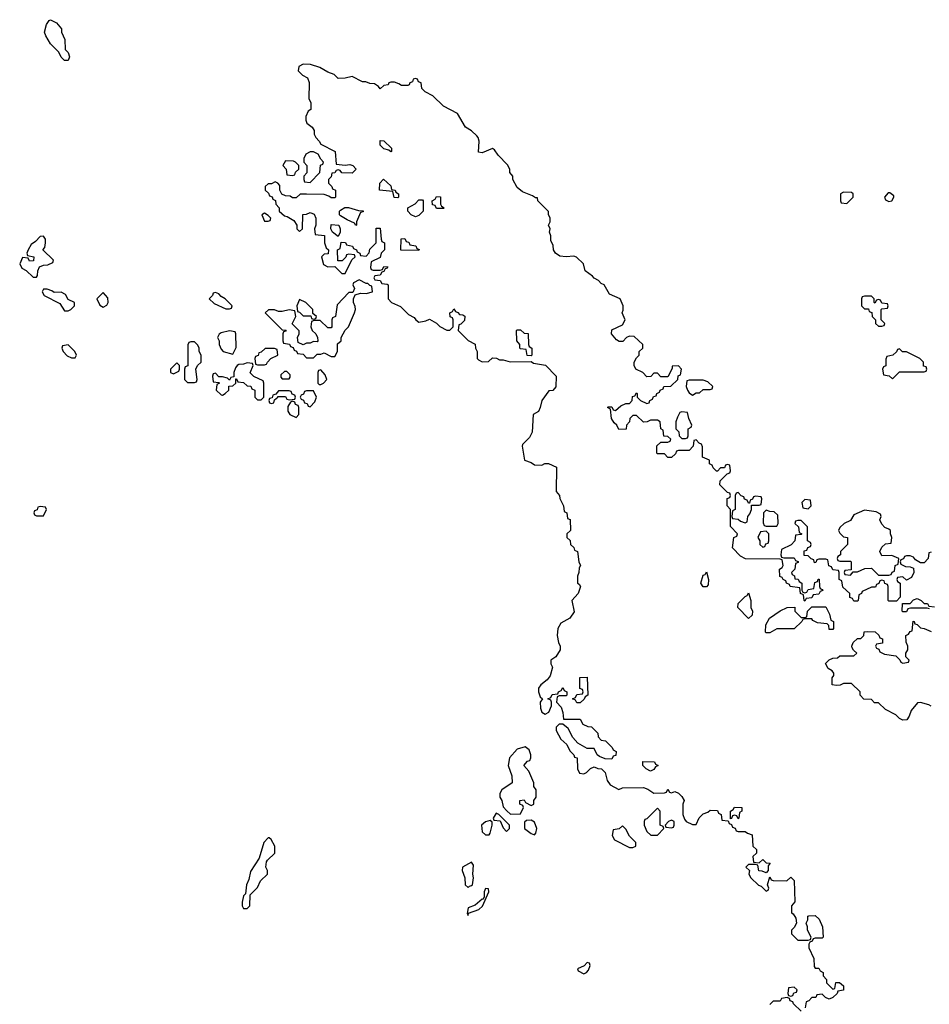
# Model space of a CAD drawing. Header units: inches. Extents: x 2710684 to 2828758, y 857022 to 965663.
# Tile 291 of 316: x 2797694 to 2802880, y 883828 to 889442. Entities that reach past the tile are written whole.
import ezdxf

# ---------------------------------------------------------------- set-up
doc = ezdxf.new("R2010")
doc.units = ezdxf.units.IN
doc.header["$MEASUREMENT"] = 0
doc.layers.add('C7898', color=7, linetype='Continuous')
doc.layers.add('C8808', color=7, linetype='Continuous')

msp = doc.modelspace()

# ---------------------------------------------------------------- linework, layer by layer
at = {"layer": 'C7898', "color": 4}
for points, elevation in [([(2797970, 889208.7), (2797950, 889209.2), (2797930, 889228.7), (2797917.2, 889257.2), (2797870, 889304), (2797842.7, 889350), (2797836, 889370), (2797846, 889414), (2797862, 889438), (2797870, 889442), (2797903.6, 889423.6), (2797932, 889390), (2797932, 889370), (2797952, 889330), (2797952.7, 889272.7), (2797970, 889254), (2797978, 889230)], 4), ([(2799810, 888688), (2799798, 888698), (2799770, 888706), (2799750, 888726), (2799750, 888754), (2799770, 888752), (2799814, 888710), (2799814, 888690)], 8), ([(2799370, 888688), (2799350, 888688), (2799324.7, 888675.3), (2799314, 888650), (2799314, 888630), (2799332, 888610), (2799332, 888568), (2799314, 888550), (2799314, 888530), (2799318, 888518), (2799350, 888514), (2799406, 888570), (2799408.4, 888611.6), (2799422, 888618), (2799426, 888630), (2799410, 888646), (2799395.3, 888675.3)], 8), ([(2799210, 888638), (2799194, 888610), (2799214, 888590), (2799218, 888558), (2799250, 888554), (2799262, 888558), (2799267.3, 888572.7), (2799286, 888590), (2799286, 888610), (2799266, 888630), (2799254.6, 888634.6)], 8), ([(2799850, 888426), (2799828.9, 888428.9), (2799822, 888462), (2799746, 888470), (2799748, 888510), (2799767.3, 888532.7), (2799810, 888494), (2799814, 888474), (2799834, 888470), (2799838, 888458), (2799854, 888450), (2799854, 888430)], 8), ([(2799610, 888268), (2799602, 888282), (2799560.2, 888300.2), (2799523.1, 888323.1), (2799518, 888330), (2799518, 888350), (2799523.1, 888356.9), (2799548.4, 888371.6), (2799568.4, 888371.6), (2799626, 888354), (2799652.7, 888352.7), (2799652.7, 888347.3), (2799638, 888342), (2799614, 888290), (2799614, 888270)], 8), ([(2799950, 888318), (2799926, 888330), (2799906, 888350), (2799906, 888370), (2799948.4, 888391.6), (2799970, 888414), (2799990, 888414), (2799994, 888410), (2799994, 888350), (2799970, 888326)], 8), ([(2799090, 888338), (2799074, 888330), (2799090, 888294), (2799110, 888294), (2799122, 888298), (2799126, 888310), (2799110, 888326)], 8), ([(2799510, 888206), (2799478, 888230), (2799468, 888250), (2799470, 888274), (2799514, 888270), (2799522, 888250), (2799522, 888230)], 8), ([(2797830, 888208), (2797810, 888206), (2797783.6, 888176.4), (2797759.6, 888160.4), (2797742, 888130), (2797734, 888110), (2797738, 888098), (2797774, 888090), (2797772.7, 888067.3), (2797750, 888066), (2797742, 888082), (2797710, 888086), (2797694, 888050), (2797705.4, 888025.4), (2797731.1, 888011.1), (2797770, 887974), (2797790, 887974), (2797796.4, 887983.6), (2797798, 888010), (2797807.3, 888032.7), (2797830, 888042), (2797855.3, 888044.7), (2797882, 888058), (2797886, 888070), (2797826, 888130), (2797836.4, 888143.6), (2797842, 888170), (2797842, 888190)], 8), ([(2799970, 888126), (2799867.3, 888127.3), (2799868, 888192), (2799890, 888194), (2799898, 888178), (2799912.7, 888172.7), (2799918, 888158), (2799952.7, 888152.7), (2799958, 888138), (2799972, 888132)], 8), ([(2799630, 887958), (2799598, 887942), (2799594, 887930), (2799602, 887910), (2799594, 887886), (2799570, 887886), (2799503.6, 887816.4), (2799494, 887750), (2799478, 887742), (2799474, 887730), (2799474, 887690), (2799470, 887686), (2799450, 887686), (2799407.3, 887727.3), (2799372.7, 887727.3), (2799358, 887722), (2799354, 887690), (2799362, 887670), (2799382, 887650), (2799392, 887630), (2799394, 887610), (2799390, 887606), (2799370, 887608), (2799350, 887598), (2799330, 887598), (2799310, 887588), (2799282, 887602), (2799278, 887630), (2799288, 887650), (2799287.3, 887667.3), (2799248, 887708), (2799268, 887750), (2799262, 887782), (2799230, 887788), (2799190, 887778), (2799170, 887778), (2799147.3, 887787.3), (2799112.7, 887787.3), (2799094, 887770), (2799190, 887674), (2799212.7, 887672.7), (2799210, 887666), (2799198, 887662), (2799194, 887650), (2799194, 887610), (2799198, 887598), (2799232, 887592), (2799238, 887578), (2799252.7, 887572.7), (2799258, 887558), (2799272.7, 887552.7), (2799278, 887538), (2799310, 887534), (2799330, 887514), (2799370, 887514), (2799390, 887534), (2799410, 887534), (2799430, 887542), (2799470, 887522), (2799490, 887522), (2799506, 887550), (2799506, 887594), (2799526, 887610), (2799526, 887630), (2799548.7, 887671.3), (2799568, 887690), (2799602, 887770), (2799608, 887790), (2799607.3, 887807.3), (2799598, 887830), (2799598, 887850), (2799606, 887874), (2799636.4, 887883.6), (2799670, 887881), (2799706, 887890), (2799702, 887922), (2799690, 887926), (2799678, 887938), (2799670, 887938)], 8), ([(2797850, 887906), (2797830, 887906), (2797822, 887890), (2797834, 887870), (2797923.6, 887823.6), (2797950, 887782), (2797970, 887782), (2797986, 887790), (2798006, 887810), (2798006, 887830), (2797970, 887846), (2797954.6, 887874.6), (2797930, 887888), (2797890, 887886), (2797876.4, 887896.4)], 8), ([(2798170, 887886), (2798134, 887850), (2798150, 887814), (2798170, 887802), (2798190, 887814), (2798198, 887830), (2798196.4, 887856.4)], 8), ([(2798810, 887886), (2798798, 887882), (2798794, 887870), (2798774, 887850), (2798803.6, 887823.6), (2798870, 887794), (2798890, 887794), (2798902, 887798), (2798906, 887810), (2798866, 887850), (2798843.1, 887863.1), (2798830, 887878)], 8), ([(2799290, 887846), (2799274, 887810), (2799278, 887778), (2799290, 887774), (2799310, 887754), (2799354, 887754), (2799358, 887738), (2799370, 887734), (2799382, 887738), (2799386, 887750), (2799366, 887766), (2799366, 887790), (2799326, 887830)], 8), ([(2798890, 887668), (2798843.6, 887656.4), (2798831.6, 887648.4), (2798822, 887630), (2798832, 887610), (2798832, 887590), (2798843.6, 887563.6), (2798854, 887550), (2798910, 887534), (2798927.3, 887572.7), (2798926, 887650), (2798922, 887662)], 8), ([(2797970, 887588), (2797938, 887582), (2797934, 887570), (2797942, 887550), (2797965.4, 887525.4), (2797990, 887514), (2798010, 887514), (2798018, 887530), (2798008, 887550)], 8), ([(2798690, 887606), (2798670, 887606), (2798658, 887602), (2798652.7, 887587.3), (2798652, 887468), (2798638, 887462), (2798634, 887450), (2798634, 887390), (2798650, 887374), (2798690, 887374), (2798702, 887378), (2798706, 887390), (2798698, 887450), (2798708, 887470), (2798728, 887490), (2798728.4, 887528.4), (2798718, 887550), (2798718, 887570), (2798710, 887586)], 8), ([(2799147.3, 887567.3), (2799092.7, 887567.3), (2799070, 887546), (2799058, 887542), (2799052.7, 887527.3), (2799038, 887522), (2799034, 887510), (2799038, 887478), (2799050, 887474), (2799090, 887474), (2799102, 887478), (2799106, 887490), (2799126, 887510), (2799166, 887530), (2799162, 887562)], 8), ([(2798590, 887486), (2798554, 887450), (2798554, 887430), (2798570, 887422), (2798602, 887438), (2798606, 887450), (2798606, 887470)], 8), ([(2798990, 887486), (2798970, 887478), (2798943.6, 887476.4), (2798934, 887470), (2798923.6, 887456.4), (2798914, 887430), (2798914, 887406), (2798898, 887402), (2798890, 887386), (2798878, 887398), (2798850, 887406), (2798830, 887406), (2798810, 887426), (2798798, 887422), (2798794, 887410), (2798798, 887378), (2798830, 887374), (2798834, 887370), (2798818, 887362), (2798814, 887330), (2798843.6, 887303.6), (2798850, 887302), (2798866, 887310), (2798886, 887330), (2798887.3, 887352.7), (2798910, 887354), (2798926, 887370), (2798926, 887394), (2798930, 887394), (2798938, 887378), (2798970, 887374), (2798990, 887354), (2799012.7, 887352.7), (2799018, 887338), (2799034, 887330), (2799034, 887290), (2799050, 887274), (2799070, 887274), (2799086, 887290), (2799086, 887370), (2799082, 887382), (2799028.4, 887408.4), (2799008.4, 887428.4), (2799026, 887470), (2799022, 887482)], 8), ([(2799216.4, 887436.4), (2799203.6, 887436.4), (2799183.6, 887416.4), (2799183.6, 887403.6), (2799190, 887394), (2799230, 887394), (2799236.4, 887403.6), (2799236.4, 887416.4)], 8), ([(2799410, 887446), (2799398, 887442), (2799394, 887430), (2799394, 887370), (2799402, 887362), (2799410, 887362), (2799426, 887370), (2799446, 887390), (2799436.4, 887416.4)], 8), ([(2799230, 887326), (2799170, 887326), (2799154, 887306), (2799138, 887302), (2799134, 887286), (2799118, 887282), (2799114, 887270), (2799118, 887258), (2799130, 887254), (2799142, 887258), (2799146, 887274), (2799166, 887290), (2799166, 887294), (2799210, 887294), (2799218, 887278), (2799230, 887274), (2799262, 887278), (2799266, 887290), (2799262, 887302), (2799247.3, 887307.3), (2799242, 887322)], 8), ([(2799370, 887326), (2799330, 887326), (2799318, 887322), (2799312.7, 887307.3), (2799298, 887302), (2799294, 887290), (2799298, 887278), (2799312.7, 887272.7), (2799318, 887258), (2799332.7, 887252.7), (2799338, 887238), (2799350, 887234), (2799376.4, 887263.6), (2799386, 887290)], 8), ([(2799250, 887266), (2799238, 887262), (2799223.6, 887236.4), (2799222, 887210), (2799234, 887190), (2799270, 887174), (2799286, 887190), (2799286, 887230), (2799282, 887242), (2799267.3, 887247.3), (2799262, 887262)], 8), ([(2797810, 886666), (2797798, 886662), (2797792.7, 886647.3), (2797778, 886642), (2797774, 886630), (2797778, 886618), (2797790, 886614), (2797830, 886614), (2797846, 886650), (2797842, 886662)], 8), ([(2799110, 884778), (2799085.5, 884750), (2799058.8, 884661.2), (2799010, 884586), (2799001, 884539), (2798986.8, 884510), (2798982, 884458), (2798970, 884446), (2798962, 884410), (2798962, 884390), (2798970, 884374), (2798990, 884374), (2799006, 884390), (2799007.3, 884452.7), (2799050, 884494), (2799067.3, 884532.7), (2799106, 884570), (2799106, 884590), (2799098, 884610), (2799100.4, 884639.6), (2799106, 884650), (2799148, 884690), (2799148, 884730), (2799128.4, 884768.4), (2799116.4, 884776.4)], 8)]:
    msp.add_lwpolyline(points, close=True, dxfattribs=dict(at, elevation=elevation))
at = {"layer": 'C7898', "color": 4, "elevation": 8}
msp.add_lwpolyline([(2800000, 889036), (2799986, 889050), (2799982, 889082), (2799967.3, 889087.3), (2799962, 889102), (2799950, 889106), (2799938, 889102), (2799932.7, 889087.3), (2799918, 889082), (2799914, 889070), (2799907.3, 889067.3), (2799870, 889066), (2799856.4, 889076.4), (2799830, 889086), (2799810, 889086), (2799798, 889082), (2799794, 889070), (2799770, 889066), (2799750, 889048), (2799740.4, 889060.4), (2799716.4, 889076.4), (2799690, 889078), (2799667.3, 889087.3), (2799648.4, 889088.4), (2799590, 889118), (2799550, 889108), (2799510, 889106), (2799486, 889130), (2799450, 889142), (2799406, 889170), (2799352.7, 889187.3), (2799310, 889188.7), (2799285.4, 889174.6), (2799282, 889150), (2799306.4, 889126.4), (2799334, 889110), (2799343.6, 889083.6), (2799342, 888990), (2799354, 888970), (2799354, 888930), (2799339.6, 888920.4), (2799324.7, 888890), (2799324.7, 888870), (2799331.1, 888851.1), (2799362, 888830), (2799372, 888810), (2799372, 888790), (2799382, 888770), (2799402, 888750), (2799411.6, 888731.6), (2799492, 888690), (2799498, 888618), (2799550, 888612), (2799576.9, 888616.9), (2799594, 888610), (2799612, 888590), (2799590, 888566), (2799530, 888568), (2799522, 888582), (2799510, 888586), (2799498, 888582), (2799491.6, 888568.4), (2799474, 888566), (2799470, 888546), (2799454, 888530), (2799454, 888510), (2799474, 888490), (2799478, 888478), (2799494, 888470), (2799494, 888430), (2799490, 888426), (2799470, 888426), (2799456.4, 888436.4), (2799430, 888446), (2799330, 888448), (2799292.7, 888447.3), (2799270, 888426), (2799250, 888426), (2799236.4, 888436.4), (2799210, 888438), (2799188, 888448), (2799178, 888470), (2799176.4, 888496.4), (2799166, 888510), (2799150, 888518), (2799130, 888506), (2799110, 888506), (2799094, 888490), (2799094, 888470), (2799112.7, 888452.7), (2799118, 888438), (2799132.7, 888432.7), (2799138, 888418), (2799152, 888412), (2799154, 888390), (2799174, 888370), (2799174, 888350), (2799203.6, 888323.6), (2799219.6, 888319.6), (2799256.9, 888296.9), (2799274, 888270), (2799274, 888250), (2799290, 888234), (2799306, 888250), (2799308, 888332), (2799330, 888334), (2799350, 888342), (2799372.7, 888332.7), (2799382, 888310), (2799382, 888270), (2799374, 888250), (2799378, 888218), (2799431.3, 888211.3), (2799432, 888170), (2799442, 888142), (2799454, 888130), (2799452.7, 888107.3), (2799430, 888106), (2799414, 888090), (2799425.4, 888045.4), (2799450, 888032), (2799490, 888034), (2799530, 887994), (2799550, 887994), (2799587.3, 888072.7), (2799606, 888090), (2799602, 888102), (2799570, 888106), (2799558, 888102), (2799552.7, 888087.3), (2799532.7, 888067.3), (2799507.3, 888067.3), (2799506, 888130), (2799522, 888138), (2799527.3, 888172.7), (2799551.6, 888171.6), (2799558, 888158), (2799591.6, 888151.6), (2799598, 888138), (2799614, 888130), (2799618, 888118), (2799634, 888110), (2799638, 888098), (2799670, 888094), (2799687.3, 888112.7), (2799690, 888134), (2799726, 888170), (2799726, 888254), (2799750, 888254), (2799754, 888190), (2799758, 888178), (2799774, 888170), (2799774, 888130), (2799754, 888110), (2799750, 888086), (2799698, 888062), (2799694, 888030), (2799698, 888018), (2799710, 888014), (2799750, 888014), (2799762, 888018), (2799770, 888034), (2799792.7, 888032.7), (2799790, 888026), (2799778, 888022), (2799770, 888006), (2799758, 888002), (2799750, 887986), (2799718, 887982), (2799714, 887970), (2799718, 887958), (2799750, 887954), (2799758, 887938), (2799790, 887934), (2799794, 887930), (2799794, 887850), (2799814, 887830), (2799866, 887806), (2799910, 887762), (2799943.6, 887743.6), (2799952, 887730), (2799970, 887718), (2800000, 887723)], dxfattribs=at)
at = {"layer": 'C8808', "color": 4, "elevation": 8}
for points in [[(2802890, 886406), (2802878, 886402), (2802874, 886370), (2802850, 886346), (2802830, 886346), (2802802, 886362), (2802790, 886378), (2802770, 886386), (2802750, 886386), (2802738, 886382), (2802732.7, 886367.3), (2802718, 886362), (2802714, 886350), (2802718, 886338), (2802743.6, 886323.6), (2802770, 886322), (2802790, 886314), (2802792, 886290), (2802778, 886262), (2802750, 886246), (2802730, 886266), (2802698, 886262), (2802694, 886250), (2802698, 886238), (2802714, 886230), (2802714, 886150), (2802692.7, 886127.3), (2802650, 886126), (2802646, 886130), (2802646, 886210), (2802642, 886222), (2802627.3, 886227.3), (2802622, 886242), (2802610, 886246), (2802598, 886242), (2802592.7, 886227.3), (2802578, 886222), (2802572.7, 886207.3), (2802550, 886206), (2802498, 886182), (2802494, 886170), (2802478, 886162), (2802474, 886130), (2802470, 886126), (2802450, 886126), (2802442, 886142), (2802427.3, 886147.3), (2802426, 886170), (2802387.3, 886207.3), (2802382, 886242), (2802366, 886250), (2802366, 886290), (2802362, 886302), (2802330, 886306), (2802322, 886322), (2802307.3, 886327.3), (2802302, 886362), (2802290, 886366), (2802250, 886366), (2802238, 886362), (2802232.7, 886347.3), (2802226, 886346), (2802222, 886362), (2802207.3, 886367.3), (2802190, 886386), (2802167.3, 886387.3), (2802167.3, 886412.7), (2802182, 886418), (2802187.3, 886432.7), (2802202, 886438), (2802206, 886450), (2802202, 886462), (2802186, 886470), (2802186, 886550), (2802150, 886586), (2802130, 886586), (2802118, 886582), (2802114, 886570), (2802134, 886550), (2802138, 886518), (2802154, 886510), (2802150, 886506), (2802118, 886502), (2802114, 886470), (2802092.7, 886447.3), (2802038, 886422), (2802034, 886390), (2802038, 886378), (2802050, 886374), (2802110, 886374), (2802118, 886358), (2802132.7, 886352.7), (2802132.7, 886347.3), (2802118, 886342), (2802114, 886310), (2802094, 886290), (2802098, 886278), (2802111.6, 886271.6), (2802114, 886254), (2802131.6, 886251.6), (2802138, 886238), (2802154, 886230), (2802154, 886190), (2802158, 886178), (2802170, 886174), (2802182, 886178), (2802190, 886194), (2802222, 886198), (2802227.3, 886232.7), (2802242, 886238), (2802247.3, 886252.7), (2802252.7, 886252.7), (2802254, 886210), (2802258, 886198), (2802270, 886194), (2802272.7, 886187.3), (2802258, 886182), (2802250, 886166), (2802218, 886162), (2802210, 886146), (2802178, 886142), (2802170, 886126), (2802166, 886130), (2802162, 886162), (2802146, 886170), (2802142, 886202), (2802086, 886210), (2802082, 886222), (2802066, 886230), (2802062, 886242), (2802046, 886250), (2802042, 886262), (2802027.3, 886267.3), (2802026, 886310), (2802042, 886318), (2802046, 886330), (2802042, 886362), (2802030, 886366), (2801832.7, 886367.3), (2801803.1, 886383.1), (2801758, 886430), (2801766, 886490), (2801782, 886498), (2801786, 886510), (2801747.3, 886552.7), (2801746, 886650), (2801728, 886670), (2801728.4, 886711.6), (2801742, 886718), (2801746, 886730), (2801742, 886742), (2801730, 886746), (2801686, 886790), (2801687.3, 886812.7), (2801727.3, 886852.7), (2801742, 886858), (2801746, 886870), (2801742, 886902), (2801730, 886906), (2801718, 886902), (2801712.7, 886887.3), (2801690, 886886), (2801672.7, 886867.3), (2801667.3, 886867.3), (2801647.3, 886887.3), (2801642, 886902), (2801626, 886910), (2801626, 886930), (2801587.3, 886947.3), (2801587.3, 887007.3), (2801582, 887022), (2801567.3, 887027.3), (2801550, 887046), (2801538, 887042), (2801534, 887010), (2801510, 886986), (2801450, 886986), (2801438, 886982), (2801432.7, 886967.3), (2801410, 886946), (2801390, 886946), (2801370, 886966), (2801330, 886966), (2801326, 886970), (2801327.3, 887012.7), (2801350, 887034), (2801390, 887034), (2801402, 887038), (2801406, 887050), (2801390, 887066), (2801367.3, 887067.3), (2801362, 887102), (2801348.4, 887108.4), (2801346, 887150), (2801330, 887158), (2801290, 887158), (2801271.6, 887148.4), (2801250, 887148), (2801210, 887186), (2801190, 887186), (2801172.7, 887167.3), (2801171.6, 887148.4), (2801154, 887130), (2801152, 887108), (2801110, 887106), (2801098, 887130), (2801083.1, 887143.1), (2801068.4, 887168.4), (2801062, 887222), (2801046, 887230), (2801050, 887234), (2801070, 887234), (2801078, 887218), (2801090, 887214), (2801120.4, 887239.6), (2801150, 887254), (2801170, 887254), (2801186, 887270), (2801187.3, 887292.7), (2801202, 887298), (2801210, 887314), (2801214, 887310), (2801214, 887290), (2801234, 887270), (2801270, 887254), (2801282, 887258), (2801286, 887270), (2801302, 887278), (2801307.3, 887292.7), (2801322, 887298), (2801326, 887310), (2801342, 887318), (2801346, 887330), (2801362, 887338), (2801366, 887350), (2801407.3, 887352.7), (2801446, 887390), (2801448.4, 887411.6), (2801462, 887418), (2801468, 887450), (2801450, 887468), (2801414, 887466), (2801414, 887454), (2801390, 887406), (2801350, 887406), (2801330, 887426), (2801310, 887426), (2801291.6, 887408.4), (2801270, 887406), (2801246, 887430), (2801206, 887450), (2801198, 887470), (2801198, 887490), (2801210, 887514), (2801226, 887530), (2801226, 887550), (2801246, 887570), (2801246, 887590), (2801196.4, 887636.4), (2801170, 887638), (2801154, 887630), (2801132.7, 887607.3), (2801112.7, 887607.3), (2801096.4, 887616.4), (2801068, 887650), (2801070, 887674), (2801130, 887702), (2801146, 887730), (2801128, 887770), (2801134.6, 887785.4), (2801135.3, 887810), (2801118, 887850), (2801056.4, 887876.4), (2801026, 887930), (2801010, 887938), (2800994.6, 887954.6), (2800970, 887968), (2800960.4, 887980.4), (2800918, 888010), (2800908, 888050), (2800868.9, 888088.9), (2800853.6, 888093.6), (2800810, 888089.2), (2800773.6, 888093.6), (2800748, 888110), (2800738, 888130), (2800734.6, 888154.6), (2800723.1, 888183.1), (2800722, 888210), (2800715.3, 888230), (2800718, 888250), (2800708, 888270), (2800718, 888290), (2800718, 888310), (2800708, 888332), (2800708, 888348), (2800648, 888410), (2800646, 888426), (2800634, 888426), (2800618, 888438), (2800560.2, 888460.2), (2800530, 888486), (2800506, 888530), (2800506, 888550), (2800488, 888570), (2800488, 888590), (2800475.3, 888615.3), (2800422, 888670), (2800400.4, 888700.4), (2800390, 888708), (2800330, 888682), (2800310, 888686), (2800314, 888750), (2800308.7, 888770), (2800300.2, 888780.2), (2800270, 888808.7), (2800235.3, 888830), (2800190, 888908), (2800110, 888949), (2800050, 889008.7), (2800006, 889030), (2800000, 889036)], [(2800000, 887723), (2800010, 887724.7), (2800030, 887734), (2800070, 887712), (2800090, 887692), (2800130, 887672), (2800147.3, 887672.7), (2800166, 887690), (2800166, 887730), (2800162, 887742), (2800148.4, 887748.4), (2800146, 887770), (2800162, 887778), (2800170, 887794), (2800178, 887778), (2800192.7, 887772.7), (2800202, 887762), (2800219.6, 887759.6), (2800231.6, 887751.6), (2800230, 887726), (2800210, 887706), (2800198, 887702), (2800194, 887670), (2800250, 887612), (2800291, 887591), (2800292, 887570), (2800302, 887550), (2800302, 887510), (2800310, 887502), (2800330, 887492), (2800367.3, 887492.7), (2800390, 887514), (2800411.6, 887511.6), (2800430, 887502), (2800450, 887502), (2800490, 887492), (2800610, 887494), (2800623.6, 887483.6), (2800692.7, 887472.7), (2800752, 887410), (2800751.6, 887348.4), (2800732.7, 887327.3), (2800710, 887326), (2800671.3, 887270), (2800662, 887230), (2800651.3, 887208.7), (2800622, 887190), (2800616, 887090), (2800601, 887059), (2800561, 887019), (2800558, 887010), (2800571.3, 886931.3), (2800610, 886918), (2800630, 886904.7), (2800670, 886902), (2800688.4, 886911.6), (2800708.4, 886911.6), (2800754, 886890), (2800752.7, 886752.7), (2800772, 886730), (2800772.7, 886712.7), (2800794, 886670), (2800798, 886638), (2800814, 886630), (2800818, 886598), (2800831.6, 886591.6), (2800834, 886530), (2800814, 886510), (2800814, 886490), (2800832.7, 886472.7), (2800834, 886450), (2800852.7, 886432.7), (2800858, 886418), (2800874, 886410), (2800882, 886350), (2800891.3, 886330), (2800883.6, 886316.4), (2800882, 886290), (2800874, 886270), (2800874, 886230), (2800883.6, 886223.6), (2800890.7, 886210), (2800878, 886170), (2800842, 886130), (2800854.8, 886065.2), (2800830.8, 886029.2), (2800779.6, 886000.4), (2800762, 885970), (2800758, 885930), (2800766.8, 885890), (2800776, 885870), (2800776, 885850), (2800751.1, 885808.9), (2800722, 885790), (2800722, 885770), (2800731.3, 885750), (2800719.1, 885700.9), (2800701.4, 885678.6), (2800664.7, 885650), (2800651, 885630), (2800651.3, 885610), (2800661, 885581), (2800674, 885570), (2800662, 885550), (2800663.6, 885516.4), (2800670, 885494), (2800690, 885482), (2800710, 885494), (2800726, 885530), (2800726, 885550), (2800722, 885562), (2800706, 885570), (2800722, 885578), (2800730, 885594), (2800762, 885598), (2800766, 885610), (2800782, 885618), (2800790, 885634), (2800798, 885618), (2800814, 885610), (2800814, 885590), (2800810, 885586), (2800770, 885586), (2800758, 885582), (2800754, 885550), (2800782, 885522), (2800791.1, 885491.1), (2800794, 885454), (2800890, 885454), (2800905.4, 885425.4), (2800932.7, 885412.7), (2800954, 885410), (2800990, 885374), (2800992.7, 885352.7), (2801010, 885334), (2801034, 885330), (2801072.7, 885292.7), (2801078, 885278), (2801094, 885270), (2801092.7, 885247.3), (2801078, 885242), (2801070, 885226), (2801032.7, 885227.3), (2801000.4, 885240.4), (2800986, 885250), (2800970, 885286), (2800930, 885286), (2800876.4, 885316.4), (2800848.4, 885348.4), (2800820.4, 885400.4), (2800790, 885426), (2800770, 885426), (2800752.7, 885407.3), (2800752, 885390), (2800779.6, 885339.6), (2800814, 885310), (2800830, 885274), (2800854, 885250), (2800858, 885238), (2800872.7, 885232.7), (2800874, 885170), (2800885.4, 885145.4), (2800910, 885142), (2800926, 885150), (2800948.4, 885171.6), (2800970, 885182), (2800990, 885172), (2801011.3, 885171.3), (2801032, 885150), (2801043.6, 885103.6), (2801059.6, 885079.6), (2801110, 885052), (2801130, 885062), (2801250, 885064.7), (2801275.3, 885055.3), (2801310, 885032), (2801370, 885034), (2801382, 885038), (2801390, 885054), (2801398, 885038), (2801410, 885034), (2801430, 885042), (2801450, 885032), (2801470, 885012), (2801482, 884990), (2801474, 884970), (2801474, 884910), (2801483.6, 884883.6), (2801494, 884870), (2801530, 884854), (2801550, 884854), (2801568.4, 884891.6), (2801590, 884914), (2801616.4, 884923.6), (2801630, 884934), (2801672.7, 884932.7), (2801678, 884918), (2801694, 884910), (2801698, 884878), (2801734, 884874), (2801738, 884858), (2801752.7, 884852.7), (2801758, 884838), (2801772.7, 884832.7), (2801778, 884818), (2801790, 884814), (2801830, 884814), (2801843.6, 884803.6), (2801870, 884794), (2801874, 884730), (2801894, 884710), (2801894, 884690), (2801874, 884670), (2801878, 884638), (2801910, 884634), (2801930, 884654), (2801950, 884634), (2801972.7, 884632.7), (2801962, 884618), (2801962, 884590), (2801950, 884578), (2801927.3, 884587.3), (2801908.9, 884588.9), (2801902, 884622), (2801890, 884626), (2801850, 884626), (2801834, 884610), (2801854, 884590), (2801852, 884570), (2801862, 884550), (2801907.1, 884507.1), (2801922, 884502), (2801950, 884474), (2801962, 884478), (2801966, 884490), (2801958, 884510), (2801970, 884554), (2801978, 884538), (2801990, 884534), (2802067.3, 884532.7), (2802090, 884552), (2802110, 884534), (2802112.7, 884412.7), (2802094, 884390), (2802094, 884350), (2802103.6, 884343.6), (2802119.6, 884319.6), (2802122, 884290), (2802110, 884266), (2802094, 884250), (2802094, 884230), (2802130, 884194), (2802190, 884194), (2802202, 884198), (2802206, 884210), (2802186, 884250), (2802186, 884270), (2802178, 884290), (2802188, 884310), (2802188, 884330), (2802192.7, 884332.7), (2802230, 884334), (2802252.7, 884312.7), (2802272, 884270), (2802274, 884210), (2802270, 884206), (2802230, 884206), (2802218, 884202), (2802212.7, 884187.3), (2802198, 884182), (2802194, 884170), (2802194, 884150), (2802222, 884090), (2802223.6, 884043.6), (2802230, 884034), (2802250, 884034), (2802258, 884018), (2802274, 884010), (2802274, 883990), (2802294, 883970), (2802294, 883950), (2802330, 883914), (2802342, 883918), (2802347.3, 883952.7), (2802367.3, 883952.7), (2802390, 883934), (2802391.1, 883908.9), (2802358, 883902), (2802354, 883890), (2802330, 883866), (2802310, 883858), (2802287.3, 883867.3), (2802270, 883886), (2802238, 883882), (2802232.7, 883867.3), (2802210, 883866), (2802192.7, 883847.3), (2802178, 883842), (2802172.7, 883807.3)], [(2802882, 886082), (2802867.3, 886087.3), (2802772.7, 886087.3), (2802758, 886082), (2802750, 886066), (2802730, 886066), (2802726, 886070), (2802727.3, 886112.7), (2802770, 886114), (2802790, 886134), (2802810, 886142), (2802834, 886130), (2802850, 886114), (2802870, 886114), (2802878, 886098), (2802910, 886094)], [(2802890, 885528), (2802876.4, 885536.4), (2802830, 885548), (2802812.7, 885547.3), (2802776.9, 885503.1), (2802764.7, 885470), (2802752, 885450), (2802730, 885448.7), (2802710, 885458), (2802690, 885478), (2802630, 885508), (2802590, 885546), (2802567.3, 885547.3), (2802550, 885566), (2802507.3, 885567.3), (2802486, 885590), (2802486, 885610), (2802436.4, 885656.4), (2802390, 885658), (2802372, 885648), (2802350, 885646), (2802326, 885650), (2802326, 885690), (2802336.4, 885703.6), (2802336.4, 885716.4), (2802326, 885730), (2802303.1, 885743.1), (2802288.4, 885771.6), (2802308.4, 885791.6), (2802330, 885802), (2802356.4, 885803.6), (2802370, 885814), (2802450, 885814), (2802466, 885830), (2802447.3, 885847.3), (2802440.4, 885860.4), (2802438, 885870), (2802446, 885890), (2802470, 885914), (2802490, 885914), (2802506, 885930), (2802508.9, 885951.1), (2802530, 885954), (2802571.6, 885951.6), (2802592.7, 885932.7), (2802598, 885918), (2802612.7, 885912.7), (2802612.7, 885887.3), (2802578, 885882), (2802574, 885870), (2802578, 885858), (2802592.7, 885852.7), (2802598, 885838), (2802623.6, 885823.6), (2802690, 885814), (2802712.7, 885792.7), (2802718, 885778), (2802730, 885774), (2802762, 885778), (2802766, 885790), (2802746, 885810), (2802746, 885830), (2802758, 885850), (2802758, 885870), (2802747.3, 885892.7), (2802746, 885930), (2802762, 885938), (2802770, 885954), (2802782, 885958), (2802787.3, 886012.7), (2802794, 886010), (2802798, 885998), (2802810, 885994), (2802830, 885974), (2802851.6, 885971.6), (2802890, 885954)], [(2802150, 883788), (2802106, 883830), (2802102, 883842), (2802087.3, 883847.3), (2802082, 883862), (2802070, 883866), (2802038, 883862), (2802030, 883846), (2801990, 883846), (2801970, 883826)]]:
    msp.add_lwpolyline(points, dxfattribs=at)
for points in [[(2800070, 888366), (2800062, 888382), (2800047.3, 888387.3), (2800046, 888410), (2800062, 888418), (2800070, 888434), (2800092.7, 888432.7), (2800094, 888390), (2800098, 888378), (2800114, 888370), (2800110, 888366)], [(2802390, 888458), (2802374, 888450), (2802374, 888410), (2802378, 888398), (2802410, 888394), (2802446, 888430), (2802446, 888450), (2802436.4, 888456.4)], [(2802655.3, 888455.3), (2802646, 888454), (2802624.7, 888430), (2802630, 888414), (2802650, 888404.7), (2802666, 888410), (2802678, 888430), (2802678, 888438)], [(2802550, 887866), (2802510, 887866), (2802498, 887862), (2802494, 887850), (2802494, 887810), (2802510, 887794), (2802532.7, 887792.7), (2802538, 887778), (2802552.7, 887772.7), (2802554, 887750), (2802574, 887730), (2802574, 887710), (2802590, 887694), (2802610, 887694), (2802622, 887698), (2802626, 887710), (2802606, 887730), (2802606, 887790), (2802610, 887794), (2802642, 887798), (2802646, 887810), (2802642, 887822), (2802610, 887826), (2802602, 887842), (2802590, 887846), (2802578, 887842), (2802570, 887826), (2802566, 887830), (2802566, 887850)], [(2800610, 887526), (2800587.3, 887527.3), (2800582, 887562), (2800550, 887566), (2800546, 887570), (2800546, 887590), (2800528, 887610), (2800526, 887670), (2800530, 887674), (2800550, 887674), (2800570, 887654), (2800592.7, 887652.7), (2800594, 887590), (2800598, 887578), (2800614, 887570), (2800614, 887530)], [(2802710, 887566), (2802698, 887562), (2802692.7, 887547.3), (2802671.6, 887528.4), (2802638, 887522), (2802632.7, 887507.3), (2802631.6, 887468.4), (2802618, 887462), (2802614, 887450), (2802618, 887418), (2802651.6, 887411.6), (2802670, 887394), (2802710, 887434), (2802850, 887434), (2802862, 887438), (2802866, 887450), (2802862, 887462), (2802847.3, 887467.3), (2802846, 887490), (2802826, 887510), (2802750, 887548), (2802728, 887548)], [(2801590, 887386), (2801510, 887386), (2801498, 887382), (2801494, 887350), (2801502, 887330), (2801510, 887314), (2801530, 887302), (2801550, 887314), (2801570, 887314), (2801590, 887334), (2801630, 887334), (2801642, 887338), (2801646, 887350), (2801616.4, 887376.4)], [(2801470, 887206), (2801458, 887202), (2801443.6, 887176.4), (2801434, 887150), (2801434, 887110), (2801452.7, 887092.7), (2801454, 887070), (2801470, 887054), (2801490, 887054), (2801502, 887058), (2801506, 887070), (2801506, 887110), (2801522, 887118), (2801526, 887130), (2801508.4, 887168.4), (2801502, 887202)], [(2801790, 886746), (2801778, 886742), (2801774, 886730), (2801774, 886650), (2801758, 886642), (2801754, 886610), (2801758, 886598), (2801790, 886594), (2801803.6, 886583.6), (2801830, 886574), (2801842, 886578), (2801846, 886610), (2801856.4, 886623.6), (2801866, 886650), (2801866, 886674), (2801910, 886674), (2801922, 886678), (2801926, 886710), (2801922, 886722), (2801890, 886726), (2801878, 886722), (2801872.7, 886707.3), (2801858, 886702), (2801854, 886686), (2801850, 886686), (2801842, 886702), (2801827.3, 886707.3), (2801822, 886722), (2801807.3, 886727.3)], [(2802170, 886706), (2802154, 886690), (2802158, 886658), (2802190, 886654), (2802206, 886670), (2802202, 886702)], [(2801950, 886646), (2801934, 886630), (2801932.7, 886572.7), (2801938, 886558), (2801950, 886554), (2802010, 886554), (2802018, 886570), (2802016.4, 886616.4), (2801996.4, 886636.4), (2801970, 886638)], [(2802510, 886646), (2802450, 886618), (2802430, 886586), (2802394, 886570), (2802370, 886546), (2802362, 886530), (2802370, 886514), (2802390, 886494), (2802414, 886490), (2802414, 886450), (2802374, 886410), (2802374, 886390), (2802358, 886382), (2802354, 886370), (2802358, 886358), (2802370, 886354), (2802430, 886354), (2802434, 886350), (2802434, 886306), (2802398, 886302), (2802394, 886290), (2802398, 886278), (2802430, 886274), (2802446, 886294), (2802470, 886294), (2802512.7, 886312.7), (2802550, 886314), (2802590, 886274), (2802650, 886274), (2802662, 886278), (2802668, 886292), (2802682, 886298), (2802686, 886330), (2802702, 886338), (2802706, 886370), (2802667.3, 886387.3), (2802610, 886386), (2802598, 886410), (2802610, 886434), (2802630, 886454), (2802662, 886458), (2802666, 886490), (2802658, 886510), (2802658, 886530), (2802650, 886538), (2802627.3, 886547.3), (2802610, 886566), (2802598, 886590), (2802606, 886610), (2802602, 886622), (2802576.4, 886636.4)], [(2801950, 886526), (2801918, 886522), (2801902, 886490), (2801914, 886470), (2801914, 886450), (2801930, 886434), (2801942, 886438), (2801947.3, 886452.7), (2801962, 886458), (2801966, 886470), (2801966, 886510)], [(2801590, 886208), (2801578, 886230), (2801590, 886274), (2801602, 886278), (2801610, 886294), (2801622, 886250), (2801619.6, 886220.4), (2801610, 886208)], [(2801850, 886028.7), (2801788, 886090), (2801790, 886114), (2801830, 886154), (2801842, 886158), (2801850, 886174), (2801862, 886130), (2801862, 886090), (2801872, 886070), (2801870, 886046)], [(2802310, 885966), (2802307.3, 885987.3), (2802298, 885998), (2802243.1, 886003.1), (2802216.4, 886016.4), (2802210, 886026), (2802170, 886026), (2802158, 886022), (2802154, 886010), (2802110, 885968), (2802010, 885968), (2801970, 885946), (2801950, 885946), (2801946, 885950), (2801948.4, 885991.6), (2801968, 886030), (2802030, 886071.3), (2802070, 886091.3), (2802112.7, 886092.7), (2802114, 886070), (2802150, 886034), (2802170, 886034), (2802182, 886038), (2802186, 886070), (2802210, 886094), (2802290, 886094), (2802311.6, 886051.6), (2802318, 886018), (2802334, 886010), (2802334, 885970), (2802330, 885966)], [(2800870, 885546), (2800862, 885562), (2800846, 885570), (2800862, 885578), (2800870, 885594), (2800902, 885598), (2800906, 885610), (2800902, 885622), (2800888, 885628), (2800888, 885692), (2800930, 885694), (2800934, 885590), (2800918, 885582), (2800912.7, 885567.3), (2800890, 885546)], [(2800575.3, 885295.3), (2800530, 885282), (2800487.3, 885232.7), (2800478.8, 885190), (2800500.7, 885130), (2800502, 885090), (2800442, 885050), (2800432, 885030), (2800432, 885010), (2800442, 884990), (2800450, 884954), (2800471.6, 884931.6), (2800492.7, 884912.7), (2800550, 884914), (2800566, 884950), (2800562, 884962), (2800546, 884970), (2800546, 884990), (2800570, 884994), (2800578, 884978), (2800610, 884962), (2800626, 884970), (2800626, 884990), (2800638, 885010), (2800638, 885050), (2800626, 885070), (2800626, 885090), (2800596.4, 885156.4), (2800568.7, 885190), (2800590, 885214), (2800602, 885218), (2800607.3, 885232.7), (2800608, 885250), (2800599, 885279)], [(2801290, 885158), (2801266, 885170), (2801246, 885190), (2801247.3, 885212.7), (2801314, 885210), (2801318, 885198), (2801334, 885190), (2801318, 885182), (2801310, 885166)], [(2801330, 884946), (2801270, 884886), (2801258, 884882), (2801254, 884870), (2801254, 884850), (2801270, 884814), (2801292.7, 884792.7), (2801330, 884792), (2801366, 884830), (2801362, 884842), (2801346, 884850), (2801346, 884930)], [(2801790, 884886), (2801782, 884902), (2801770, 884906), (2801758, 884902), (2801752.7, 884887.3), (2801746, 884886), (2801746, 884930), (2801762, 884938), (2801768.4, 884951.6), (2801812, 884950), (2801811.6, 884928.4), (2801798, 884922), (2801794, 884890)], [(2800410, 884918), (2800394, 884890), (2800398, 884878), (2800434, 884874), (2800450, 884834), (2800470, 884814), (2800486, 884830), (2800486, 884850), (2800426, 884910)], [(2800376.4, 884876.4), (2800350, 884869), (2800326, 884850), (2800331.3, 884811.3), (2800350, 884794), (2800370, 884794), (2800376.4, 884803.6), (2800388, 884850), (2800387.3, 884867.3)], [(2800610, 884878), (2800583.6, 884876.4), (2800572.7, 884867.3), (2800572, 884830), (2800610, 884802), (2800630, 884794), (2800636.4, 884803.6), (2800642, 884830), (2800630, 884866)], [(2801130, 884846), (2801111.6, 884828.4), (2801078, 884822), (2801072, 884790), (2801085.4, 884765.4), (2801170, 884722), (2801190, 884722), (2801206, 884730), (2801206, 884750), (2801170, 884786), (2801150, 884826)], [(2801410, 884878), (2801394, 884870), (2801374, 884850), (2801378, 884838), (2801410, 884834), (2801422, 884838), (2801426, 884850), (2801426, 884870)], [(2800270, 884638), (2800218, 884610), (2800216, 884590), (2800232, 884550), (2800234, 884510), (2800250, 884494), (2800258, 884502), (2800270, 884504.7), (2800275.3, 884510), (2800282, 884550), (2800277.2, 884570), (2800280.4, 884620.4)], [(2800350, 884488), (2800342.8, 884470), (2800342, 884438), (2800334, 884426), (2800330, 884428), (2800290, 884394), (2800250, 884378), (2800245.4, 884345.4), (2800250, 884334), (2800253.2, 884346.8), (2800311.8, 884368.2), (2800331.9, 884388.1), (2800368, 884470), (2800366, 884486)], [(2800930, 884066), (2800912.7, 884047.3), (2800874, 884030), (2800878, 884018), (2800910, 884002), (2800926, 884010), (2800936.4, 884023.6), (2800946, 884050), (2800942, 884062)], [(2802110, 883926), (2802078, 883922), (2802074, 883890), (2802078, 883878), (2802090, 883874), (2802102, 883878), (2802107.3, 883892.7), (2802122, 883898), (2802126, 883910)]]:
    msp.add_lwpolyline(points, close=True, dxfattribs=at)

doc.saveas('drawing.dxf')
